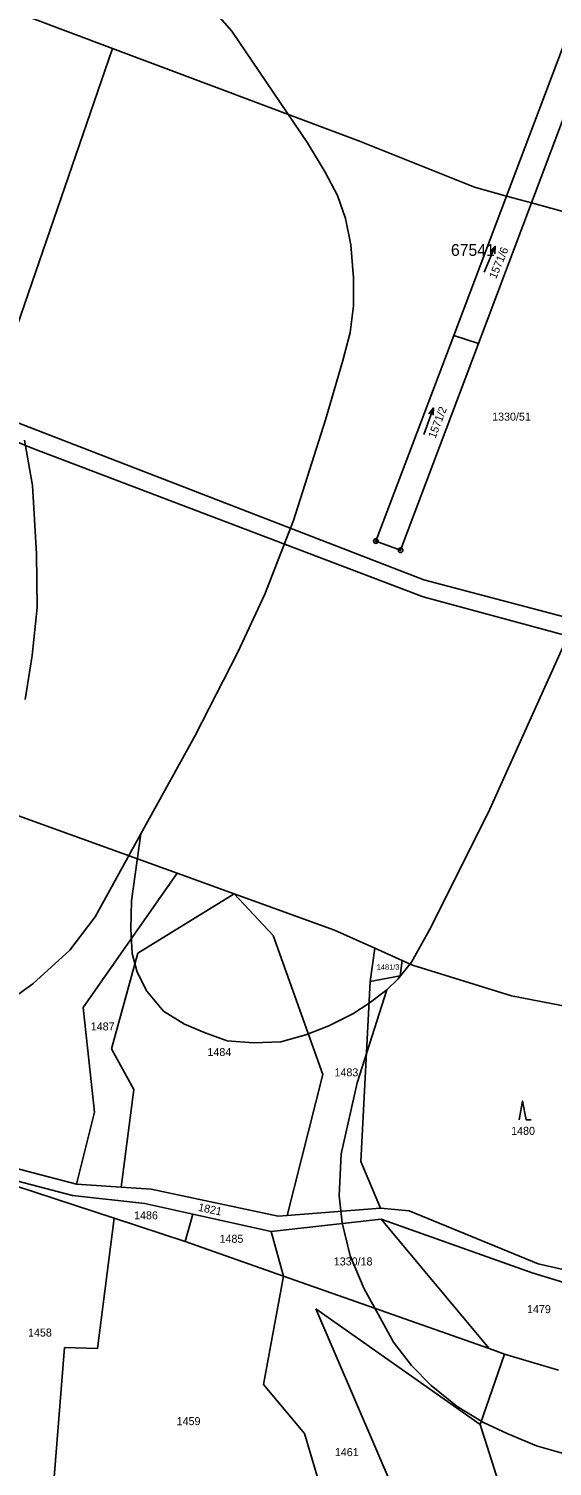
# Model space of a CAD drawing. Extents: x -546762 to -540209, y -1046851 to -1035694.
# Drawn here: x -542629.5 to -542518.2, y -1041335.5 to -1041030.2 of the extents above; entities that cross this region are included whole.
import ezdxf

# ---------------------------------------------------------------- set-up
doc = ezdxf.new("R2010")
doc.units = 0
for name, color, linetype in [('Vrstva 1', 7, 'Continuous'), ('Vrstva 18', 7, 'Continuous'), ('Vrstva 24', 7, 'Continuous'), ('Vrstva 25', 7, 'Continuous'), ('Vrstva 52', 7, 'Continuous'), ('Vrstva 53', 7, 'Continuous'), ('Vrstva 6', 7, 'Continuous')]:
    doc.layers.add(name, color=color, linetype=linetype)

msp = doc.modelspace()

# ---------------------------------------------------------------- linework, layer by layer
at = {"layer": 'Vrstva 1'}
for points in [[(-542502.42, -1040998.17), (-542527.98, -1041065.76)], [(-542522.68, -1041067.22), (-542498.43, -1041002.85)], [(-542629.39, -1041027.77), (-542611.71, -1041034.4)], [(-542611.71, -1041034.4), (-542559.17, -1041054.09)], [(-542559.17, -1041054.09), (-542534.79, -1041063.89)], [(-542527.98, -1041065.76), (-542539.18, -1041095.38)], [(-542534.79, -1041063.89), (-542527.98, -1041065.76)], [(-542527.98, -1041065.76), (-542522.68, -1041067.22)], [(-542533.94, -1041097.11), (-542522.68, -1041067.22)], [(-542465.12, -1041083.07), (-542522.68, -1041067.22)], [(-542539.18, -1041095.38), (-542555.7, -1041139.04)], [(-542550.47, -1041140.98), (-542533.94, -1041097.11)], [(-542539.18, -1041095.38), (-542533.94, -1041097.11)], [(-542555.7, -1041139.04), (-542550.47, -1041140.98)], [(-542555.96, -1041225.5), (-542556.91, -1041232.59)], [(-542555.96, -1041225.5), (-542550.13, -1041228.11)], [(-542550.56, -1041231.33), (-542550.13, -1041228.11)], [(-542550.13, -1041228.11), (-542547.93, -1041229.09)], [(-542556.91, -1041232.59), (-542550.56, -1041231.33)], [(-542526.92, -1041235.63), (-542547.93, -1041229.09)], [(-542556.91, -1041232.59), (-542558.92, -1041270.77)], [(-542501.61, -1041240.47), (-542526.92, -1041235.63)], [(-542558.92, -1041270.77), (-542554.76, -1041280.73)], [(-542554.76, -1041280.73), (-542548.66, -1041281.29)], [(-542548.66, -1041281.29), (-542521.22, -1041292.55)], [(-542521.22, -1041292.55), (-542508.43, -1041295.42)]]:
    msp.add_lwpolyline(points, dxfattribs=at)
at = {"layer": 'Vrstva 24'}
for centre, radius in [((-542555.7, -1041139.04), 0.5), ((-542555.7, -1041139.04), 0.1), ((-542550.47, -1041140.98), 0.5), ((-542550.47, -1041140.98), 0.1)]:
    msp.add_circle(centre, radius, dxfattribs=at)
at = {"layer": 'Vrstva 25'}
for points in [[(-542532.69, -1041081.95), (-542530.35, -1041076.43), (-542531.39, -1041077.61)], [(-542530.35, -1041076.43), (-542530.47, -1041078)], [(-542545.52, -1041116.38), (-542543.48, -1041110.74), (-542544.46, -1041111.98)], [(-542543.48, -1041110.74), (-542543.52, -1041112.32)], [(-542525.26, -1041261.95), (-542524.56, -1041257.95), (-542523.76, -1041261.95), (-542522.76, -1041261.95)]]:
    msp.add_lwpolyline(points, dxfattribs=at)
at = {"layer": 'Vrstva 52'}
for points in [[(-542605.62, -1041201.21), (-542594.17, -1041180.43), (-542585.06, -1041162.62), (-542579.34, -1041150.32), (-542573.19, -1041134.63), (-542566.4, -1041113.29), (-542562.77, -1041100.69), (-542561.19, -1041094.75), (-542560.47, -1041089.06), (-542560.47, -1041083.12), (-542561.07, -1041076.09), (-542562.16, -1041070.52), (-542563.86, -1041065.67), (-542566.52, -1041060.71), (-542570.22, -1041054.46), (-542586.32, -1041030.72), (-542605.19, -1041009.3), (-542622.63, -1040988.87), (-542647.58, -1040966.45)], [(-542630.35, -1041117.63), (-542628.65, -1041127.21), (-542627.8, -1041141.75), (-542627.68, -1041153.14), (-542628.77, -1041163.32), (-542630.22, -1041172.65)], [(-542553.39, -1041234.34), (-542551.08, -1041232.04), (-542548.12, -1041228.43), (-542544, -1041220.92), (-542531.53, -1041195.96), (-542508.52, -1041144.95), (-542496.58, -1041120.37)], [(-542788.89, -1041238.38), (-542782.63, -1041243.39), (-542776.22, -1041247.02), (-542766.89, -1041250.78), (-542758.29, -1041252.96), (-542745.79, -1041253.66), (-542726.08, -1041254.5), (-542706.37, -1041254.08), (-542683.05, -1041252.17), (-542667.16, -1041249.63), (-542653.81, -1041246.45), (-542644.69, -1041243.26), (-542636, -1041238.39), (-542628.59, -1041233.09), (-542620.74, -1041225.88), (-542615.37, -1041218.81), (-542605.62, -1041201.21)], [(-542605.62, -1041201.21), (-542607.61, -1041215.44), (-542607.76, -1041221.38), (-542607.52, -1041226.59), (-542606.43, -1041230.59), (-542604.37, -1041234.58), (-542600.86, -1041238.83), (-542596.38, -1041241.61), (-542592.02, -1041243.43), (-542587.3, -1041245.13), (-542581.72, -1041245.61), (-542575.91, -1041245.37), (-542570.58, -1041243.91), (-542565.74, -1041241.98), (-542560.65, -1041239.43), (-542557.14, -1041237.13), (-542553.39, -1041234.34)], [(-542516.15, -1041332.76), (-542521.6, -1041331.19), (-542527.66, -1041328.64), (-542532.87, -1041326.22), (-542538.44, -1041322.83), (-542544.01, -1041318.34), (-542548.13, -1041314.1), (-542552, -1041309.13), (-542555.27, -1041303.2), (-542558.18, -1041297.86), (-542561.21, -1041290.84), (-542562.9, -1041283.81), (-542563.49, -1041278.05), (-542563.07, -1041269.15), (-542561.58, -1041262.57), (-542559.68, -1041254.09), (-542553.39, -1041234.34)]]:
    msp.add_lwpolyline(points, dxfattribs=at)
at = {"layer": 'Vrstva 6'}
for points in [[(-542638.23, -1041111.45), (-542611.71, -1041034.4)], [(-542674.77, -1041100.51), (-542628.37, -1041119.45)], [(-542638.23, -1041111.45), (-542545.5, -1041147.28)], [(-542628.37, -1041119.45), (-542545.67, -1041150.84)], [(-542545.5, -1041147.28), (-542467.44, -1041167.89)], [(-542545.67, -1041150.84), (-542479.74, -1041168.68)], [(-542597.92, -1041209.59), (-542700.7, -1041172.43)], [(-542597.92, -1041209.59), (-542617.93, -1041238.08)], [(-542585.82, -1041213.97), (-542597.92, -1041209.59)], [(-542606.26, -1041226.56), (-542585.82, -1041213.97)], [(-542577.56, -1041222.76), (-542585.82, -1041213.97)], [(-542564.53, -1041221.66), (-542585.82, -1041213.97)], [(-542555.96, -1041225.5), (-542564.53, -1041221.66)], [(-542577.56, -1041222.76), (-542567, -1041252.29)], [(-542606.26, -1041226.56), (-542611.87, -1041246.89)], [(-542617.93, -1041238.08), (-542615.47, -1041260.31)], [(-542611.87, -1041246.89), (-542607.16, -1041255.49)], [(-542567, -1041252.29), (-542574.57, -1041282.26)], [(-542607.16, -1041255.49), (-542609.83, -1041276.22)], [(-542615.47, -1041260.31), (-542619.33, -1041275.58)], [(-542652.37, -1041266.96), (-542619.33, -1041275.58)], [(-542620.19, -1041277.98), (-542649.4, -1041270.33)], [(-542649.4, -1041270.33), (-542611.32, -1041282.81)], [(-542619.33, -1041275.58), (-542609.83, -1041276.22)], [(-542609.83, -1041276.22), (-542603.47, -1041276.65)], [(-542603.47, -1041276.65), (-542576.46, -1041282.41)], [(-542620.19, -1041277.98), (-542604.79, -1041279.68)], [(-542604.79, -1041279.68), (-542594.59, -1041281.95)], [(-542614.85, -1041310.49), (-542611.32, -1041282.81)], [(-542611.32, -1041282.81), (-542596.22, -1041287.76)], [(-542594.59, -1041281.95), (-542596.22, -1041287.76)], [(-542594.59, -1041281.95), (-542577.97, -1041285.64)], [(-542577.97, -1041285.64), (-542554.63, -1041283.06)], [(-542576.46, -1041282.41), (-542574.57, -1041282.26)], [(-542574.57, -1041282.26), (-542554.76, -1041280.73)], [(-542554.63, -1041283.06), (-542522.52, -1041294.41)], [(-542531.68, -1041310.53), (-542554.63, -1041283.06)], [(-542575.35, -1041295.12), (-542577.97, -1041285.64)], [(-542596.22, -1041287.76), (-542575.35, -1041295.12)], [(-542579.59, -1041318.13), (-542575.35, -1041295.12)], [(-542575.35, -1041295.12), (-542531.68, -1041310.53)], [(-542522.52, -1041294.41), (-542497.22, -1041302.14)], [(-542533.55, -1041326.63), (-542568.48, -1041302.04)], [(-542568.48, -1041302.04), (-542539.31, -1041369.95)], [(-542621.88, -1041310.31), (-542625.2, -1041352.04)], [(-542614.85, -1041310.49), (-542621.88, -1041310.31)], [(-542531.68, -1041310.53), (-542528.42, -1041311.68)], [(-542533.55, -1041326.63), (-542528.42, -1041311.68)], [(-542528.42, -1041311.68), (-542516.94, -1041315.11)], [(-542579.59, -1041318.13), (-542570.85, -1041328.53)], [(-542570.85, -1041328.53), (-542561.39, -1041360.45)], [(-542518.83, -1041372.92), (-542533.55, -1041326.63)]]:
    msp.add_lwpolyline(points, dxfattribs=at)

# ---------------------------------------------------------------- texts
at = {"layer": 'Vrstva 18'}
for s, rotation, p in [('1571/6', 67.4347, (-542530.19, -1041083.48)), ('1571/2', 69.0201, (-542543.09, -1041117.38)), ('1821', 348.0952, (-542593.59, -1041281.24))]:
    msp.add_text(s, height=1.7, rotation=rotation, dxfattribs=at).set_placement(p)
for s, height, p in [('1330/51', 1.7, (-542531.02, -1041113.46)), ('1481/3', 1.14, (-542555.53, -1041230.06)), ('1487', 1.7, (-542616.29, -1041242.95)), ('1484', 1.7, (-542591.5, -1041248.39)), ('1483', 1.7, (-542564.51, -1041252.71)), ('1480', 1.7, (-542526.98, -1041265.13)), ('1486', 1.7, (-542607.09, -1041283.07)), ('1485', 1.7, (-542588.93, -1041288.05)), ('1330/18', 1.7, (-542564.66, -1041292.86)), ('1479', 1.7, (-542523.61, -1041302.99)), ('1458', 1.7, (-542629.62, -1041307.96)), ('1459', 1.7, (-542598.04, -1041326.78)), ('1461', 1.7, (-542564.43, -1041333.35))]:
    msp.add_text(s, height=height, dxfattribs=at).set_placement(p)
at = {"layer": 'Vrstva 53'}
msp.add_text('67541', height=2.5, dxfattribs=at).set_placement((-542539.77, -1041078.47))

doc.saveas('drawing.dxf')
